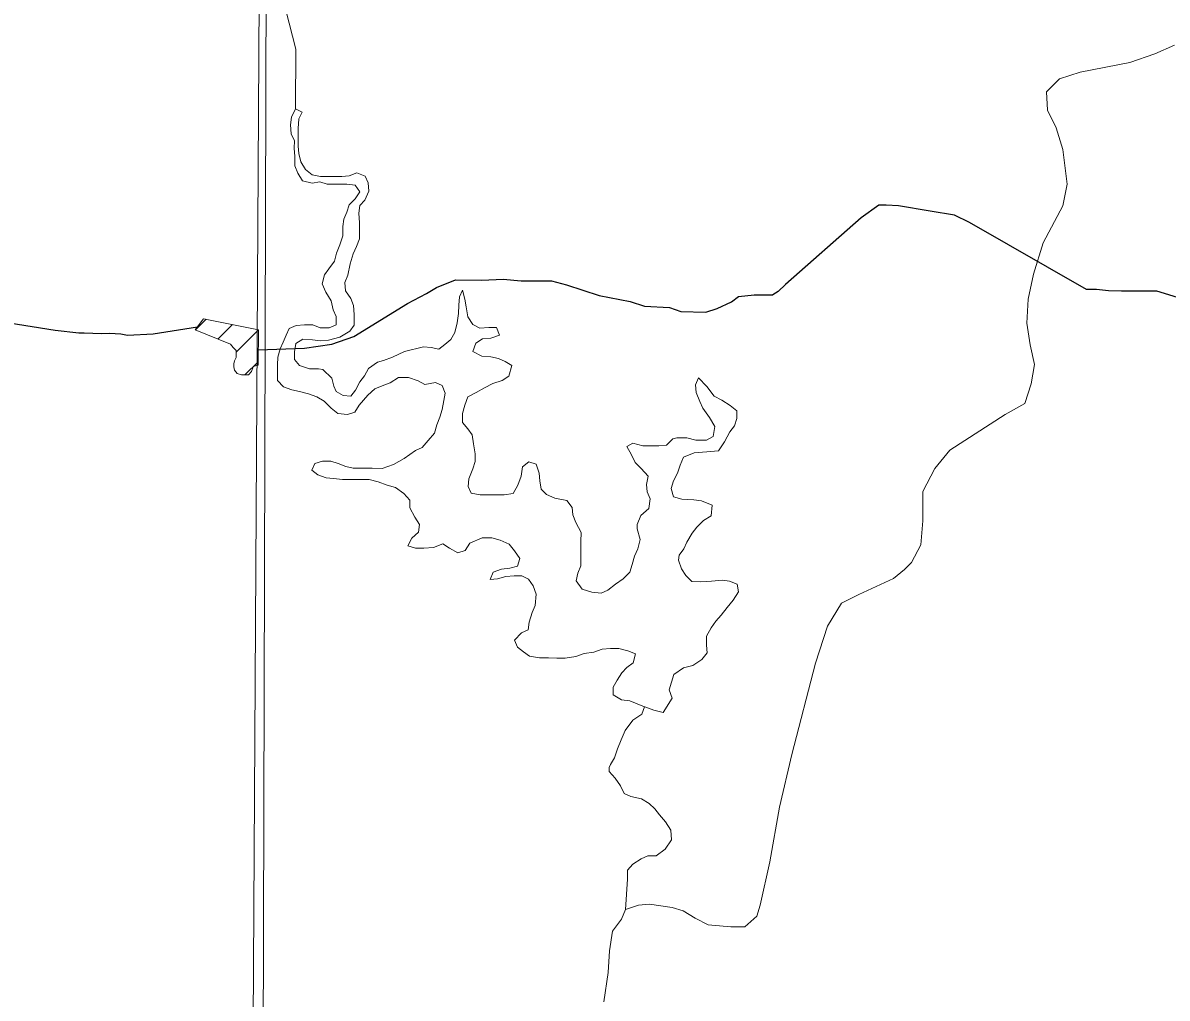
# Model space of a CAD drawing. Extents: x -1643653 to 4543381, y 1624270 to 13878484.
# Drawn here: x 607238 to 608778, y 8905473 to 8906785 of the extents above; entities that cross this region are included whole.
import ezdxf

# ---------------------------------------------------------------- set-up
doc = ezdxf.new("R2010")
doc.units = 0
doc.header["$LTSCALE"] = 200
doc.layers.add('1', color=7, linetype='Continuous', lineweight=13)
doc.layers.add('6', color=7, linetype='Continuous', lineweight=13)

msp = doc.modelspace()

# ---------------------------------------------------------------- linework, layer by layer
at = {"layer": '1', "lineweight": 25}
msp.add_spline([(814781, 9009175.5), (814787.2, 9009173.4), (814796.9, 9009173.4), (814799.4, 9009172.4), (814805.1, 9009174.5), (814805.6, 9009176.5), (814811.7, 9009179.5), (814811.7, 9009179.5), (814801.5, 9009181), (814790.7, 9009181.5), (814784.1, 9009183.1), (814777.4, 9009185.1), (814778.4, 9009175.5)], degree=3, dxfattribs=at)
at = {"layer": '6'}
for p, q in [((607470.5, 8906371.9), (607484.8, 8906386.1)), ((607500.6, 8906359.5), (607520.1, 8906379.1)), ((607525.2, 8906341.7), (607555.3, 8906371.8)), ((607537.1, 8906311.2), (607554.8, 8906328.9))]:
    msp.add_line(p, q, dxfattribs=at)
for points in [[(607657.7, 8924743.3), (607574.2, 8909874.9), (607492.3, 8896026.7)], [(607558.5, 8906964.3), (607581, 8906941.1), (607589, 8906933.9), (607597.1, 8906927.8), (607600.1, 8906915.5), (607600, 8906905.3), (607600, 8906893.1), (607599.9, 8906882.9), (607595.7, 8906872), (607592.1, 8906863.3), (607590.5, 8906848.3), (607588.9, 8906841.3), (607590.3, 8906830.4), (607595, 8906814.9), (607592.1, 8906802.2), (607605.5, 8906749.4), (607604.9, 8906669.2)], [(608788.1, 8906755), (608761.9, 8906743.3), (608728.3, 8906731.6), (608661.2, 8906718.5), (608633.4, 8906709.7), (608615.9, 8906692.2), (608617.3, 8906667.3), (608629, 8906643.9), (608637.8, 8906614.7), (608643.6, 8906567.9), (608637.8, 8906538.7), (608611.5, 8906489), (608598.4, 8906446.7), (608591.1, 8906413.1), (608589.6, 8906380.9), (608594, 8906351.7), (608599.8, 8906325.4), (608595.5, 8906299.1), (608586.7, 8906272.8), (608560.4, 8906258.2), (608486, 8906209.9), (608465.5, 8906185.1)], [(607770.2, 8906303.4), (607757, 8906307.6), (607743.8, 8906307.6), (607732.6, 8906300.6), (607721.6, 8906296.6), (607711.8, 8906292.6), (607702.5, 8906283.9), (607691, 8906270.6), (607685.2, 8906261.3), (607675.3, 8906258.2), (607662.1, 8906259.3), (607653, 8906266.4), (607643.9, 8906275.7), (607633.7, 8906281.8), (607622.6, 8906286), (607610.4, 8906289.1), (607600.2, 8906291.2), (607589.1, 8906295.4), (607581, 8906303.6), (607581.1, 8906313.8), (607581.1, 8906325), (607581.2, 8906335.2), (607584.3, 8906346.3), (607588.5, 8906355.5), (607592.6, 8906364.6), (607596.7, 8906373.8), (607605.9, 8906377.8), (607617.1, 8906378.7), (607628.3, 8906378.7), (607638.4, 8906374.5), (607650.6, 8906374.4), (607659.8, 8906378.5), (607659.9, 8906389.7), (607655.9, 8906398.9), (607652.9, 8906411.1), (607645.9, 8906422.4), (607640.9, 8906433.6), (607644, 8906445.8), (607650.2, 8906453.9), (607657.4, 8906464.1), (607660.5, 8906475.2), (607664.6, 8906486.4), (607668.8, 8906498.6), (607668.9, 8906510.8), (607670, 8906521), (607674.1, 8906530.2), (607677.2, 8906540.3), (607685.4, 8906548.4), (607691.6, 8906557.6), (607685.5, 8906566.8), (607674.3, 8906567.9), (607660.1, 8906568), (607647.9, 8906568), (607637.8, 8906571.2), (607627.6, 8906569.2), (607614.4, 8906572.3), (607608.3, 8906582.6), (607604.3, 8906592.8), (607604.4, 8906605), (607603.5, 8906616.2), (607603.6, 8906626.4), (607599.5, 8906635.6), (607598.6, 8906647.8), (607599.7, 8906658), (607604.9, 8906669.2), (607614, 8906665), (607609.8, 8906655.9), (607608.7, 8906642.7), (607608.7, 8906630.4), (607608.6, 8906619.2), (607609.5, 8906609), (607612.5, 8906597.8), (607618.5, 8906587.6), (607627.6, 8906580.4), (607638.8, 8906578.3), (607654.1, 8906578.2), (607667.3, 8906578.1), (607677.5, 8906579.1), (607687.7, 8906583.1), (607698.8, 8906578.9), (607702.8, 8906569.7), (607703.8, 8906558.5), (607698.6, 8906546.3), (607691.5, 8906539.2), (607690.4, 8906529.1), (607691.3, 8906515.8), (607691.2, 8906505.6), (607691.1, 8906494.4), (607687, 8906484.2), (607682.9, 8906474.1), (607678.7, 8906460.9), (607675.5, 8906445.6), (607671.4, 8906435.4), (607672.3, 8906424.2), (607679.4, 8906414), (607683.4, 8906404.8), (607684.3, 8906392.6), (607684.2, 8906378.3), (607678.1, 8906370.2), (607664.8, 8906362.1), (607649.5, 8906358.2)], [(607770.2, 8906303.4), (607757, 8906307.6), (607743.8, 8906307.6), (607732.6, 8906300.6), (607721.6, 8906296.6), (607711.8, 8906292.6), (607702.5, 8906283.9), (607691, 8906270.6), (607685.2, 8906261.3), (607675.3, 8906258.2), (607662.1, 8906259.3), (607653, 8906266.4), (607643.9, 8906275.7), (607633.7, 8906281.8), (607622.6, 8906286), (607610.4, 8906289.1), (607600.2, 8906291.2), (607589.1, 8906295.4), (607581, 8906303.6), (607581.1, 8906313.8), (607581.1, 8906325), (607581.2, 8906335.2), (607584.3, 8906346.3), (607588.5, 8906355.5), (607592.6, 8906364.6), (607596.7, 8906373.8), (607605.9, 8906377.8), (607617.1, 8906378.7), (607628.3, 8906378.7), (607638.4, 8906374.5), (607650.6, 8906374.4), (607659.8, 8906378.5), (607659.9, 8906389.7), (607655.9, 8906398.9), (607652.9, 8906411.1), (607645.9, 8906422.4), (607640.9, 8906433.6), (607644, 8906445.8), (607650.2, 8906453.9), (607657.4, 8906464.1), (607660.5, 8906475.2), (607664.6, 8906486.4), (607668.8, 8906498.6), (607668.9, 8906510.8), (607670, 8906521), (607674.1, 8906530.2), (607677.2, 8906540.3), (607685.4, 8906548.4), (607691.6, 8906557.6), (607685.5, 8906566.8), (607674.3, 8906567.9), (607660.1, 8906568), (607647.9, 8906568), (607637.8, 8906571.2), (607627.6, 8906569.2), (607614.4, 8906572.3), (607608.3, 8906582.6), (607604.3, 8906592.8), (607604.4, 8906605), (607603.5, 8906616.2), (607603.6, 8906626.4), (607599.5, 8906635.6), (607598.6, 8906647.8), (607599.7, 8906658), (607604.9, 8906669.2), (607614, 8906665), (607609.8, 8906655.9), (607608.7, 8906642.7), (607608.7, 8906630.4), (607608.6, 8906619.2), (607609.5, 8906609), (607612.5, 8906597.8), (607618.5, 8906587.6), (607627.6, 8906580.4), (607638.8, 8906578.3), (607654.1, 8906578.2), (607667.3, 8906578.1), (607677.5, 8906579.1), (607687.7, 8906583.1), (607698.8, 8906578.9), (607702.8, 8906569.7), (607703.8, 8906558.5), (607698.6, 8906546.3), (607691.5, 8906539.2), (607690.4, 8906529.1), (607691.3, 8906515.8), (607691.2, 8906505.6), (607691.1, 8906494.4), (607687, 8906484.2), (607682.9, 8906474.1), (607678.7, 8906460.9), (607675.5, 8906445.6), (607671.4, 8906435.4), (607672.3, 8906424.2), (607679.4, 8906414), (607683.4, 8906404.8), (607684.3, 8906392.6), (607684.2, 8906378.3), (607678.1, 8906370.2), (607664.8, 8906362.1), (607649.5, 8906358.2)], [(607649.5, 8906358.2), (607638.3, 8906357.2), (607628.2, 8906358.3), (607614.9, 8906359.4), (607605.7, 8906353.3), (607603.6, 8906342.2), (607603.6, 8906332), (607610.6, 8906323.8), (607623.8, 8906319.6), (607636, 8906319.5), (607641.8, 8906318.7), (607653.8, 8906306.8), (607656.7, 8906296.3), (607659.7, 8906288.9), (607669.3, 8906283.7), (607679.5, 8906282.6), (607685.7, 8906290.7), (607691.8, 8906301.8), (607698, 8906310), (607703.2, 8906320.1), (607715.4, 8906328.2), (607723.7, 8906330.6), (607735.6, 8906335.1), (607752, 8906342.6), (607777.6, 8906349.2), (607787.8, 8906348.1), (607798, 8906346), (607806.1, 8906352.1), (607814.3, 8906359.1), (607819.5, 8906368.3), (607822.6, 8906381.5), (607824.7, 8906393.7), (607824.8, 8906404.9), (607825.9, 8906416.1), (607830, 8906425.3), (607833, 8906413), (607835, 8906402.8), (607836.9, 8906389.6), (607844, 8906379.3), (607853.1, 8906374.2), (607865.3, 8906375.1), (607875.5, 8906375.1), (607879.5, 8906364.8), (607868.2, 8906360.8), (607857, 8906359.9), (607847.8, 8906353.8), (607843.7, 8906342.7), (607855.9, 8906336.5), (607868.1, 8906335.4), (607878.2, 8906333.3), (607887.3, 8906329.1), (607896.5, 8906324), (607892.3, 8906309.7), (607883.1, 8906303.7), (607870.9, 8906299.7), (607859.6, 8906293.7), (607848.4, 8906287.6), (607837.2, 8906281.6), (607833, 8906270.4), (607829.9, 8906259.2), (607829.8, 8906247), (607836.9, 8906238.8), (607842.9, 8906230.6), (607844.9, 8906218.3), (607846.8, 8906205.1), (607846.8, 8906194.9), (607843.6, 8906184.7), (607838.5, 8906171.5), (607837.4, 8906161.3), (607841.4, 8906152.2), (607853.6, 8906150), (607865.8, 8906150), (607875.9, 8906149.9), (607886.1, 8906149.8), (607898.3, 8906151.8), (607904.5, 8906162.9), (607908.7, 8906175.2), (607910.8, 8906187.4), (607919, 8906194.4), (607929.1, 8906191.3), (607933.1, 8906179.1), (607934.1, 8906168.9), (607936, 8906157.7), (607943.1, 8906150.5), (607954.2, 8906145.3), (607970.5, 8906142.2), (607977.6, 8906132.9), (607978.5, 8906122.8), (607982.5, 8906112.5), (607989.5, 8906099.2), (607989.4, 8906087), (607989.4, 8906076.8), (607989.3, 8906066.7), (607989.2, 8906054.4), (607985.1, 8906044.3), (607983, 8906034.1), (607991, 8906022.8), (608004.2, 8906018.7), (608016.4, 8906017.6), (608025.6, 8906021.6), (608035.8, 8906029.7)], [(607649.5, 8906358.2), (607638.3, 8906357.2), (607628.2, 8906358.3), (607614.9, 8906359.4), (607605.7, 8906353.3), (607603.6, 8906342.2), (607603.6, 8906332), (607610.6, 8906323.8), (607623.8, 8906319.6), (607636, 8906319.5), (607641.8, 8906318.7), (607653.8, 8906306.8), (607656.7, 8906296.3), (607659.7, 8906288.9), (607669.3, 8906283.7), (607679.5, 8906282.6), (607685.7, 8906290.7), (607691.8, 8906301.8), (607698, 8906310), (607703.2, 8906320.1), (607715.4, 8906328.2), (607723.7, 8906330.6), (607735.6, 8906335.1), (607752, 8906342.6), (607777.6, 8906349.2), (607787.8, 8906348.1), (607798, 8906346), (607806.1, 8906352.1), (607814.3, 8906359.1), (607819.5, 8906368.3), (607822.6, 8906381.5), (607824.7, 8906393.7), (607824.8, 8906404.9), (607825.9, 8906416.1), (607830, 8906425.3), (607833, 8906413), (607835, 8906402.8), (607836.9, 8906389.6), (607844, 8906379.3), (607853.1, 8906374.2), (607865.3, 8906375.1), (607875.5, 8906375.1), (607879.5, 8906364.8), (607868.2, 8906360.8), (607857, 8906359.9), (607847.8, 8906353.8), (607843.7, 8906342.7), (607855.9, 8906336.5), (607868.1, 8906335.4), (607878.2, 8906333.3), (607887.3, 8906329.1), (607896.5, 8906324), (607892.3, 8906309.7), (607883.1, 8906303.7), (607870.9, 8906299.7), (607859.6, 8906293.7), (607848.4, 8906287.6), (607837.2, 8906281.6), (607833, 8906270.4), (607829.9, 8906259.2), (607829.8, 8906247), (607836.9, 8906238.8), (607842.9, 8906230.6), (607844.9, 8906218.3), (607846.8, 8906205.1), (607846.8, 8906194.9), (607843.6, 8906184.7), (607838.5, 8906171.5), (607837.4, 8906161.3), (607841.4, 8906152.2), (607853.6, 8906150), (607865.8, 8906150), (607875.9, 8906149.9), (607886.1, 8906149.8), (607898.3, 8906151.8), (607904.5, 8906162.9), (607908.7, 8906175.2), (607910.8, 8906187.4), (607919, 8906194.4), (607929.1, 8906191.3), (607933.1, 8906179.1), (607934.1, 8906168.9), (607936, 8906157.7), (607943.1, 8906150.5), (607954.2, 8906145.3), (607970.5, 8906142.2), (607977.6, 8906132.9), (607978.5, 8906122.8), (607982.5, 8906112.5), (607989.5, 8906099.2), (607989.4, 8906087), (607989.4, 8906076.8), (607989.3, 8906066.7), (607989.2, 8906054.4), (607985.1, 8906044.3), (607983, 8906034.1), (607991, 8906022.8), (608004.2, 8906018.7), (608016.4, 8906017.6), (608025.6, 8906021.6), (608035.8, 8906029.7)], [(608099.8, 8905857.1), (608087.6, 8905860.2), (608070.3, 8905866.4), (608055.1, 8905872.7), (608043.9, 8905873.8), (608032.8, 8905880.9), (608032.8, 8905891.1), (608038, 8905900.3), (608044.2, 8905910.4), (608051.3, 8905917.5), (608059.5, 8905923.6), (608062.7, 8905935.8), (608052.5, 8905939.9), (608040.3, 8905943.1), (608029.1, 8905943.1), (608017.9, 8905942.2), (608006.7, 8905938.2), (607993.5, 8905936.2), (607982.3, 8905932.2), (607968, 8905930.3), (607956.8, 8905930.3), (607945.6, 8905930.4), (607933.4, 8905930.5), (607920.2, 8905932.6), (607912.1, 8905938.8), (607904, 8905944.9), (607900, 8905954.1), (607909.2, 8905964.3), (607918.4, 8905968.3), (607919.5, 8905978.5), (607923.7, 8905991.7), (607927.8, 8906000.8), (607928.9, 8906016.1), (607924.9, 8906027.3), (607918.9, 8906036.5), (607909.8, 8906040.7), (607899.6, 8906040.7), (607888.4, 8906039.8), (607877.2, 8906036.8), (607867, 8906035.8), (607871.2, 8906046), (607882.4, 8906050), (607893.6, 8906051), (607903.8, 8906053.9), (607906.9, 8906064.1), (607899.8, 8906074.3), (607892.8, 8906083.6), (607880.6, 8906088.7), (607869.4, 8906091.9), (607856.2, 8906091.9), (607839.9, 8906084.9), (607833.7, 8906074.8), (607823.5, 8906071.8), (607812.4, 8906078), (607803.3, 8906084.1), (607791, 8906079.1), (607777.8, 8906078.2), (607766.6, 8906078.3), (607756.5, 8906081.4), (607761.6, 8906091.5), (607770.8, 8906099.6), (607771.9, 8906109.8), (607765.9, 8906120), (607758.8, 8906132.3), (607758.9, 8906142.5), (607750.8, 8906151.7), (607739.7, 8906159.9), (607728.5, 8906163.1), (607716.3, 8906167.2), (607704.2, 8906170.3), (607694, 8906170.4), (607680.8, 8906170.5), (607668.6, 8906170.6), (607656.4, 8906171.7), (607646.2, 8906172.8), (607635, 8906176.9), (607627, 8906183.1), (607631.1, 8906192.2), (607641.3, 8906195.2), (607652.5, 8906195.1), (607662.6, 8906192), (607672.8, 8906187.9), (607682.9, 8906185.8), (607695.1, 8906185.7), (607708.3, 8906185.6), (607721.6, 8906185.5), (607736.9, 8906190.5), (607751.2, 8906198.6), (607766.5, 8906209.7), (607775.7, 8906213.7), (607783.9, 8906222.8), (607792.1, 8906232.9), (607795.2, 8906244.1), (607799.3, 8906254.3), (607802.5, 8906264.5), (607804.6, 8906276.7), (607806.7, 8906286.8), (607802.7, 8906297.1), (607793.6, 8906301.2), (607779.3, 8906298.2), (607770.2, 8906303.4)], [(608099.8, 8905857.1), (608087.6, 8905860.2), (608070.3, 8905866.4), (608055.1, 8905872.7), (608043.9, 8905873.8), (608032.8, 8905880.9), (608032.8, 8905891.1), (608038, 8905900.3), (608044.2, 8905910.4), (608051.3, 8905917.5), (608059.5, 8905923.6), (608062.7, 8905935.8), (608052.5, 8905939.9), (608040.3, 8905943.1), (608029.1, 8905943.1), (608017.9, 8905942.2), (608006.7, 8905938.2), (607993.5, 8905936.2), (607982.3, 8905932.2), (607968, 8905930.3), (607956.8, 8905930.3), (607945.6, 8905930.4), (607933.4, 8905930.5), (607920.2, 8905932.6), (607912.1, 8905938.8), (607904, 8905944.9), (607900, 8905954.1), (607909.2, 8905964.3), (607918.4, 8905968.3), (607919.5, 8905978.5), (607923.7, 8905991.7), (607927.8, 8906000.8), (607928.9, 8906016.1), (607924.9, 8906027.3), (607918.9, 8906036.5), (607909.8, 8906040.7), (607899.6, 8906040.7), (607888.4, 8906039.8), (607877.2, 8906036.8), (607867, 8906035.8), (607871.2, 8906046), (607882.4, 8906050), (607893.6, 8906051), (607903.8, 8906053.9), (607906.9, 8906064.1), (607899.8, 8906074.3), (607892.8, 8906083.6), (607880.6, 8906088.7), (607869.4, 8906091.9), (607856.2, 8906091.9), (607839.9, 8906084.9), (607833.7, 8906074.8), (607823.5, 8906071.8), (607812.4, 8906078), (607803.3, 8906084.1), (607791, 8906079.1), (607777.8, 8906078.2), (607766.6, 8906078.3), (607756.5, 8906081.4), (607761.6, 8906091.5), (607770.8, 8906099.6), (607771.9, 8906109.8), (607765.9, 8906120), (607758.8, 8906132.3), (607758.9, 8906142.5), (607750.8, 8906151.7), (607739.7, 8906159.9), (607728.5, 8906163.1), (607716.3, 8906167.2), (607704.2, 8906170.3), (607694, 8906170.4), (607680.8, 8906170.5), (607668.6, 8906170.6), (607656.4, 8906171.7), (607646.2, 8906172.8), (607635, 8906176.9), (607627, 8906183.1), (607631.1, 8906192.2), (607641.3, 8906195.2), (607652.5, 8906195.1), (607662.6, 8906192), (607672.8, 8906187.9), (607682.9, 8906185.8), (607695.1, 8906185.7), (607708.3, 8906185.6), (607721.6, 8906185.5), (607736.9, 8906190.5), (607751.2, 8906198.6), (607766.5, 8906209.7), (607775.7, 8906213.7), (607783.9, 8906222.8), (607792.1, 8906232.9), (607795.2, 8906244.1), (607799.3, 8906254.3), (607802.5, 8906264.5), (607804.6, 8906276.7), (607806.7, 8906286.8), (607802.7, 8906297.1), (607793.6, 8906301.2), (607779.3, 8906298.2), (607770.2, 8906303.4)], [(608035.8, 8906029.7), (608046.1, 8906036.7), (608055.3, 8906045.8), (608058.4, 8906056), (608061.5, 8906067.2), (608065.7, 8906077.4), (608069, 8906089.8), (608064.8, 8906103.9), (608065, 8906109.8), (608070, 8906122.2), (608080.9, 8906131.7), (608082.4, 8906144.5), (608078.4, 8906153.7), (608077.5, 8906163.9), (608079.6, 8906175.1), (608070.5, 8906185.3), (608062.4, 8906193.5), (608057.4, 8906203.7), (608051.3, 8906215), (608059, 8906219.4), (608072.7, 8906215.9), (608082.9, 8906215.8), (608094.1, 8906215.7), (608104.3, 8906216.7), (608112.8, 8906225.4), (608118.6, 8906226.8), (608131.8, 8906226.7), (608144, 8906223.6), (608158.2, 8906223.5), (608167.4, 8906228.5), (608169.5, 8906241.7), (608162.5, 8906254), (608153.4, 8906266.3), (608149.4, 8906275.5), (608144.4, 8906287.7), (608143.5, 8906297.9), (608147.6, 8906307.1), (608158.7, 8906295.8), (608168.8, 8906282.5), (608178.9, 8906277.3), (608190.1, 8906270.1), (608199.2, 8906262.9), (608199.1, 8906252.8), (608196, 8906242.6), (608189.8, 8906234.5), (608182.6, 8906221.3), (608174.4, 8906209.1), (608158.6, 8906207.8), (608141.9, 8906206.6), (608127.6, 8906200.6), (608122.9, 8906189.9), (608119.3, 8906178.9), (608114.1, 8906168.7), (608111, 8906158.6), (608114, 8906147.3), (608125.1, 8906144.2), (608141.4, 8906143.1), (608151.6, 8906142), (608165.8, 8906135.8), (608164.6, 8906121.6), (608154.4, 8906115.5), (608145.2, 8906106.4), (608139.1, 8906098.3), (608131.8, 8906086.1), (608127.7, 8906077), (608121.6, 8906068.8), (608120.7, 8906061.9), (608124.5, 8906050.5), (608130.5, 8906041.3), (608138.6, 8906033.1), (608150.8, 8906033), (608165.1, 8906033.9), (608179.3, 8906034.9), (608189.5, 8906033.8), (608199.6, 8906029.6), (608201.6, 8906019.4), (608194.4, 8906008.3), (608186.2, 8905998.1), (608178, 8905988), (608170.8, 8905979.9), (608164.6, 8905970.8), (608158.4, 8905959.6), (608158.4, 8905947.4), (608159.3, 8905937.2), (608152.1, 8905928.1), (608139.9, 8905920), (608127.6, 8905917), (608114.3, 8905907.9), (608111.2, 8905897.8), (608108.1, 8905887.6), (608112.1, 8905876.4), (608099.8, 8905857.1)], [(608035.8, 8906029.7), (608046.1, 8906036.7), (608055.3, 8906045.8), (608058.4, 8906056), (608061.5, 8906067.2), (608065.7, 8906077.4), (608069, 8906089.8), (608064.8, 8906103.9), (608065, 8906109.8), (608070, 8906122.2), (608080.9, 8906131.7), (608082.4, 8906144.5), (608078.4, 8906153.7), (608077.5, 8906163.9), (608079.6, 8906175.1), (608070.5, 8906185.3), (608062.4, 8906193.5), (608057.4, 8906203.7), (608051.3, 8906215), (608059, 8906219.4), (608072.7, 8906215.9), (608082.9, 8906215.8), (608094.1, 8906215.7), (608104.3, 8906216.7), (608112.8, 8906225.4), (608118.6, 8906226.8), (608131.8, 8906226.7), (608144, 8906223.6), (608158.2, 8906223.5), (608167.4, 8906228.5), (608169.5, 8906241.7), (608162.5, 8906254), (608153.4, 8906266.3), (608149.4, 8906275.5), (608144.4, 8906287.7), (608143.5, 8906297.9), (608147.6, 8906307.1), (608158.7, 8906295.8), (608168.8, 8906282.5), (608178.9, 8906277.3), (608190.1, 8906270.1), (608199.2, 8906262.9), (608199.1, 8906252.8), (608196, 8906242.6), (608189.8, 8906234.5), (608182.6, 8906221.3), (608174.4, 8906209.1), (608158.6, 8906207.8), (608141.9, 8906206.6), (608127.6, 8906200.6), (608122.9, 8906189.9), (608119.3, 8906178.9), (608114.1, 8906168.7), (608111, 8906158.6), (608114, 8906147.3), (608125.1, 8906144.2), (608141.4, 8906143.1), (608151.6, 8906142), (608165.8, 8906135.8), (608164.6, 8906121.6), (608154.4, 8906115.5), (608145.2, 8906106.4), (608139.1, 8906098.3), (608131.8, 8906086.1), (608127.7, 8906077), (608121.6, 8906068.8), (608120.7, 8906061.9), (608124.5, 8906050.5), (608130.5, 8906041.3), (608138.6, 8906033.1), (608150.8, 8906033), (608165.1, 8906033.9), (608179.3, 8906034.9), (608189.5, 8906033.8), (608199.6, 8906029.6), (608201.6, 8906019.4), (608194.4, 8906008.3), (608186.2, 8905998.1), (608178, 8905988), (608170.8, 8905979.9), (608164.6, 8905970.8), (608158.4, 8905959.6), (608158.4, 8905947.4), (608159.3, 8905937.2), (608152.1, 8905928.1), (608139.9, 8905920), (608127.6, 8905917), (608114.3, 8905907.9), (608111.2, 8905897.8), (608108.1, 8905887.6), (608112.1, 8905876.4), (608099.8, 8905857.1)], [(608465.5, 8906185.1), (608449.5, 8906154.4), (608449.5, 8906114.9), (608446.7, 8906082.7), (608434.1, 8906058.8), (608424.7, 8906049.2), (608410.2, 8906037.3), (608363.4, 8906015.6), (608340, 8906003.9), (608321, 8905973.2), (608305, 8905923.5), (608273, 8905800.4), (608256.6, 8905729.8), (608243.7, 8905656.1), (608230.5, 8905597.6), (608226.1, 8905583), (608210.1, 8905568.4), (608191.1, 8905568.4), (608160.5, 8905571.3), (608142.9, 8905580.1), (608126.9, 8905590.3), (608112.3, 8905594.7), (608081.6, 8905599.1), (608067, 8905597.6), (608049.5, 8905591.8), (608043.7, 8905578.7), (608032, 8905562.6), (608027.6, 8905536.3), (608026.2, 8905507), (608020.3, 8905467.6)], [(608074.9, 8905864.8), (608071.3, 8905854.9), (608059.1, 8905846.8), (608048.8, 8905832.6), (608043.6, 8905820.4), (608038.4, 8905808.2), (608034.3, 8905796), (608029.1, 8905786.9), (608027.2, 8905782.8)], [(608027.2, 8905782.8), (608027.3, 8905777.6), (608035.4, 8905768.4), (608042.5, 8905758.1), (608047.5, 8905747.9), (608056.6, 8905743.8), (608070.8, 8905740.7), (608081, 8905734.5), (608089, 8905727.3), (608095.1, 8905719.1), (608103.2, 8905709.9), (608110.2, 8905698.7), (608111.1, 8905685.4), (608102.9, 8905673.2), (608090.6, 8905664.1), (608079.5, 8905664.2), (608070.3, 8905660.2), (608059, 8905653.1), (608051.8, 8905645), (608051.8, 8905632.8), (608049.5, 8905591.8)]]:
    msp.add_lwpolyline(points, dxfattribs=at)
for points in [[(618535.2, 8909853.3), (607574.3, 8909890.7), (607543.3, 8898835.3), (618504.2, 8898795.8)], [(607555.3, 8906372), (607554.8, 8906324.5), (607552.2, 8906323.9), (607548.1, 8906321.9), (607546.1, 8906315.8), (607542, 8906311.2), (607537.9, 8906311.2), (607532.3, 8906311.2), (607526.7, 8906313.2), (607523.2, 8906317.8), (607522.1, 8906321.9), (607522.1, 8906326), (607523.2, 8906330.1), (607525.2, 8906334.7), (607525.2, 8906339.3), (607525.2, 8906343.9), (607521.1, 8906348), (607517.6, 8906352.6), (607470.2, 8906372), (607481.4, 8906386.8)]]:
    msp.add_lwpolyline(points, close=True, dxfattribs=at)
at = {"layer": '6', "lineweight": 25}
for points in [[(608798.3, 8906413.8), (608764.7, 8906424), (608740.3, 8906424.1), (608716.9, 8906424.1), (608699.5, 8906424.2), (608683.2, 8906426.2), (608670, 8906426.2), (608512.4, 8906516.2), (608492.1, 8906526.4), (608459.5, 8906531.6), (608416.7, 8906538.8), (608400.4, 8906539.8), (608390.2, 8906539.8), (608366.7, 8906522.6)], [(608366.7, 8906522.6), (608264.5, 8906433.1), (608254.8, 8906423.5), (608247.6, 8906419.1)], [(607555, 8906344.9), (607617.1, 8906347.4), (607653.9, 8906352.7), (607683.5, 8906362.8), (607756, 8906407.5), (607781.5, 8906420.7), (607794.8, 8906428.9), (607820.3, 8906439), (607856, 8906438.9), (607884.5, 8906439.9), (607908.9, 8906437.8), (607949.7, 8906437.8), (607970.1, 8906432.6), (608013.8, 8906418.3), (608055.6, 8906410.1), (608074.9, 8906403.9), (608108.5, 8906401.8), (608123.8, 8906396.7), (608157.4, 8906395.6), (608172.7, 8906400.7), (608192.1, 8906409.8), (608201.3, 8906416.9), (608222.7, 8906418.9), (608247.6, 8906419.1)], [(606926.7, 8906337.2), (606942.6, 8906338.2), (606984.1, 8906349.6), (606999.9, 8906351.8), (607016.6, 8906357), (607040.2, 8906361.3), (607080.6, 8906376.3), (607105, 8906384.1), (607128.9, 8906389.8), (607161.5, 8906393.1), (607193.2, 8906389.5), (607202.2, 8906387.3), (607219.6, 8906381.2), (607281.4, 8906371.6), (607313.3, 8906367.9), (607320.5, 8906367.7)], [(607320.5, 8906367.7), (607344.1, 8906366.8), (607354.6, 8906367.4), (607369.8, 8906366.4), (607378.9, 8906364.6), (607413.3, 8906366.4), (607473.3, 8906376)]]:
    msp.add_lwpolyline(points, dxfattribs=at)

doc.saveas('drawing.dxf')
